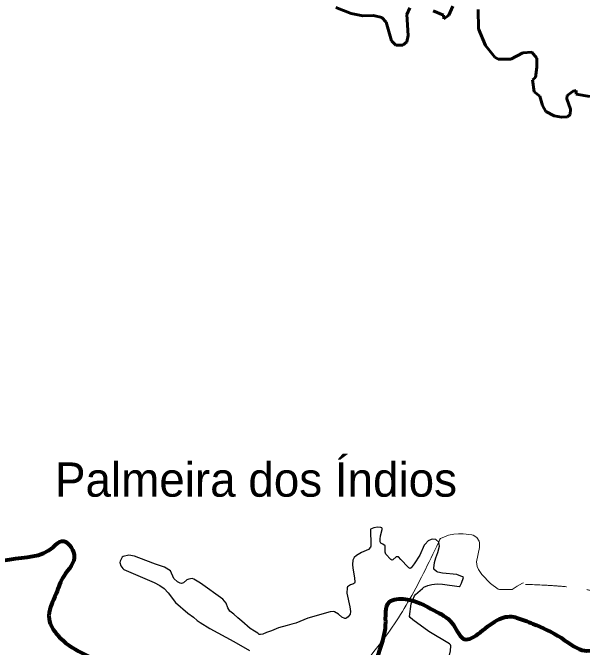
# Model space of a CAD drawing. Extents: x 553962 to 842807, y 8883888 to 9032388.
# Drawn here: x 755078 to 763398, y 8958844 to 8968113 of the extents above; entities that cross this region are included whole.
import ezdxf

# ---------------------------------------------------------------- set-up
doc = ezdxf.new("R2010")
doc.units = 0
doc.header["$LTSCALE"] = 200
doc.linetypes.add('LONG_DASH_SHORT_DASH', pattern=[9.9, 6, -1.2, 1.5, -1.2])
doc.linetypes.add('MEDIUM_DASHED', pattern=[4.5, 3, -1.5])
for name, color, linetype, lineweight in [('14', 7, 'Continuous', 13), ('21', 7, 'Continuous', 25), ('50', 7, 'Continuous', 80), ('7', 7, 'LONG_DASH_SHORT_DASH', 60)]:
    doc.layers.add(name, color=color, linetype=linetype, lineweight=lineweight)
doc.layers.add('41', color=7, linetype='Continuous')

msp = doc.modelspace()

# ---------------------------------------------------------------- linework, layer by layer
at = {"layer": '14'}
msp.add_lwpolyline([(762539, 8959785.5), (762526.5, 8959782.1), (762447.5, 8959737.2), (762371.9, 8959688.1), (762188, 8959687.4), (762169, 8959695.8), (762058.2, 8959775.3), (761932.6, 8959909.4), (761880.9, 8959981.3), (761863.6, 8960025), (761852.7, 8960090.2), (761896.3, 8960301.7), (761898.2, 8960370.1), (761891.8, 8960394.3), (761858.6, 8960446.3), (761803.1, 8960482.1), (761785, 8960487.6), (761657.6, 8960503.3), (761588.8, 8960503.3), (761520, 8960497.3), (761442.8, 8960481.4), (761326.7, 8960433.8), (761317.3, 8960424.7), (761303.1, 8960378.2)], dxfattribs=at)
at = {"layer": '14', "linetype": 'MEDIUM_DASHED'}
msp.add_spline([(762566.7, 8959763.7), (763408.4, 8959695.8), (763753.5, 8959622.6), (764114.2, 8959559.8), (764542.9, 8959669.6), (764741.6, 8959915.3), (764720.7, 8960129.7), (764595.2, 8960323.1), (764490.6, 8960694.3), (764312.9, 8961070.7), (764229.2, 8961536), (764396.5, 8961750.3), (764929.8, 8962053.6), (765541.5, 8962006.5), (766027.7, 8961766), (766283.8, 8961593.5), (766466.8, 8961577.8), (766618.4, 8961776.5), (766670.7, 8962090.2), (766874.6, 8962247), (767287.6, 8962158.1), (767324.2, 8962132)], degree=3, dxfattribs=at)
at = {"layer": '14'}
msp.add_spline([(761326.7, 8960433.8), (760878.8, 8959550), (760374.9, 8958805.9), (759682, 8957166.3), (759809.7, 8957060.9)], degree=3, dxfattribs=at)
at = {"layer": '21'}
for points in [[(760406.9, 8960599.4), (760351.2, 8960587.4), (760306.3, 8960567.9), (760304.1, 8960553.3), (760309.9, 8960343.7), (760307.6, 8960319.4), (760302.3, 8960306.5), (760277, 8960272.3), (760173.9, 8960227.9), (760102, 8960186.9), (760066.3, 8960155.5), (760048.5, 8960114.9), (760043.8, 8960055.7), (760047.2, 8959999.8), (760070.9, 8959859.8), (760077.3, 8959796.6), (760071.9, 8959782.9), (760055.5, 8959771.5), (760010.4, 8959755.9), (759970.5, 8959727.7), (759962.7, 8959712), (759957.3, 8959636.2), (760000.3, 8959433.2), (760011.1, 8959366.6), (760007.5, 8959329.7), (759980.1, 8959288.4), (759957.5, 8959276), (759943.8, 8959263.8), (759943.8, 8959263.8), (759931.4, 8959264.6), (759884.8, 8959286.2), (759838.1, 8959329.8), (759780.4, 8959363), (759763.1, 8959366.1), (759715.1, 8959363.1), (759387.5, 8959268.5), (759215.8, 8959195.5), (759154.3, 8959182.2), (759089.3, 8959164.5)], [(761303.1, 8960378.2), (761256.6, 8960420.7), (761211, 8960424.4), (761189, 8960420), (761148.3, 8960398.4), (761101, 8960352.7), (761089.5, 8960334.7), (761027.1, 8960191.2), (760943.1, 8960062.8), (760896.2, 8960002.8), (760882, 8959997.4), (760865.7, 8960003.5), (760853.2, 8960013.2), (760749.8, 8960127.6), (760712.2, 8960164.5), (760701.2, 8960167.6), (760679.8, 8960164.2), (760632.4, 8960121), (760616.8, 8960117.8), (760603.7, 8960126.1), (760526.3, 8960205.6), (760516.4, 8960233.9), (760520.7, 8960327.1), (760483.2, 8960353), (760453.9, 8960367.2), (760443.7, 8960384.1), (760443.7, 8960422.2), (760450.8, 8960474.1), (760476.4, 8960562.9), (760474.8, 8960577.8), (760467.9, 8960589.4), (760454.3, 8960595.3), (760406.9, 8960599.4)], [(761456.2, 8958896.2), (761158.8, 8959073.4), (760923.1, 8959244.1), (760881.8, 8959278.4), (760874.4, 8959292.7), (760897, 8959480.3), (760948.2, 8959595.3), (760963.9, 8959617.7), (761063.1, 8959703.5), (761082.5, 8959724.5), (761142.1, 8959747.5), (761202.2, 8959763.2), (761279.4, 8959770.2), (761356.4, 8959765.7), (761602.1, 8959732.9), (761613.8, 8959740.5), (761636.1, 8959780.9), (761661.5, 8959862.7), (761646.6, 8959874.6), (761567.3, 8959909.9), (761356.6, 8959929.5), (761288, 8959941.5), (761269.3, 8959950.7), (761230.4, 8959983.8), (761227.4, 8960000.2), (761237.8, 8960082), (761258.1, 8960151), (761288.7, 8960228.4), (761310.4, 8960320.3), (761303.1, 8960378.2)], [(756667.8, 8960142.8), (756646.1, 8960103.2), (756641.9, 8960082.9), (756655.4, 8960034.6), (756685.1, 8959993.4), (756700.1, 8959979.2), (757143.4, 8959788.8), (757225.5, 8959744.8), (757292.5, 8959702.4), (757351, 8959642), (757458.4, 8959500.5), (757638.5, 8959341.8), (757717.9, 8959284.2), (757774.1, 8959233.8), (757815.6, 8959204.4), (757958.2, 8959117.6), (758306, 8958929.9), (758539.4, 8958798.4)], [(757025.3, 8960111), (756856.9, 8960173.6), (756774.4, 8960189), (756690.4, 8960169.5), (756676.8, 8960159.2), (756667.8, 8960142.8)], [(757384.3, 8959963), (757296.5, 8960017), (757165.6, 8960058.9), (757025.3, 8960111)], [(759089.3, 8959164.5), (758959.7, 8959128.9), (758856.5, 8959082.7), (758786.4, 8959061), (758729.8, 8959035.8), (758696.2, 8959030.6), (758679.5, 8959033.6), (758657.5, 8959052.8), (758608.3, 8959079.4), (758549.1, 8959121.3), (758427, 8959226.7), (758365.1, 8959274.5), (758308.6, 8959327.6), (758250.8, 8959371), (758222.4, 8959421.7), (758194.1, 8959488.8), (758147.7, 8959547.5), (757819.2, 8959780.1), (757726.2, 8959841.5), (757701.7, 8959847.4), (757651.1, 8959840.7), (757620.3, 8959829.3), (757571.8, 8959784.6), (757543.6, 8959777.7), (757522.3, 8959779.8), (757486.6, 8959802), (757431.8, 8959850.2), (757384.3, 8959963)], [(761460.2, 8958729), (761471.4, 8958793.2), (761478, 8958868), (761475.3, 8958881.2), (761456.2, 8958896.2)]]:
    msp.add_lwpolyline(points, dxfattribs=at)
at = {"layer": '50'}
msp.add_spline([(752735.4, 8961007.1), (753125.7, 8961433), (753652.6, 8961461.5), (753768.7, 8961499.6), (754313.2, 8960946), (754603.5, 8960344), (754781.7, 8960123.7), (755032.3, 8960128.1), (755669.6, 8960309), (755794.9, 8960396), (755976.1, 8960197.9), (755824.1, 8959885), (755713.4, 8959632.5), (755610.1, 8959257.3), (755735.3, 8959019.7), (756482.5, 8958573.6), (756709.7, 8958415.2), (756866.6, 8958253.3), (757565.7, 8958364.6), (757886.5, 8958367.3), (758144.8, 8958259.2), (758467.7, 8957889.3), (758707.8, 8957633.7), (759071.4, 8957528.2), (759426.6, 8957499.5), (759816.5, 8957684.3), (759993.1, 8957971), (760246.3, 8958322.3), (760442.1, 8958807.6), (760525.1, 8959167.9), (760582.5, 8959508.5), (760813.9, 8959549), (761236.4, 8959380.9), (761493.1, 8959201.4), (761653.6, 8958973.2), (762155.6, 8959242.1), (762397.2, 8959287.5), (762442, 8959276.2), (762675.7, 8959189.1), (763092.3, 8958980.4), (763394.2, 8958804.9), (764003.9, 8958954), (764543.7, 8959114.8), (764731.6, 8959232.9), (764993.8, 8959538), (765199.8, 8959558.7), (765403.2, 8959227.4), (765482.8, 8958501), (765851.9, 8957951.5), (766176.1, 8957642.8), (766506.8, 8957405.5), (766935.2, 8957053.6), (767126.8, 8956635.8), (767350.5, 8956319.3), (767544.5, 8956248.4), (767794.1, 8955737.4), (767973.8, 8955702.6), (768164.1, 8955927.8), (768242.3, 8956068.8), (768402.8, 8956075.3), (768577.9, 8956290.6), (769128.2, 8956941.1), (769527.2, 8957084.8), (769771.3, 8956783.2), (769800.3, 8956267.1), (769880.8, 8956045.8), (769863.5, 8955939.1)], degree=3, dxfattribs=at)
at = {"layer": '7'}
for points in [[(759797.4, 8968186.8), (760020.8, 8968100.7), (760193.3, 8968069.4), (760346.5, 8968073.3), (760468.7, 8968041.8), (760531.4, 8967975.3), (760612.4, 8967703.8), (760676.7, 8967637.3), (760778.2, 8967637.3), (760833.4, 8967688.2), (760853, 8967781.7), (760833.6, 8968087.2), (760876.7, 8968185)], [(761221.6, 8968138.1), (761368.5, 8968077.3), (761376.6, 8968022.9), (761447, 8968077.5), (761506.1, 8968210.7)], [(761875.3, 8968158.2), (761883.2, 8967876.5), (761983, 8967632.3), (762120.3, 8967463.7), (762171.6, 8967432.4), (762355.5, 8967436.4), (762528.1, 8967526.2), (762662.3, 8967534.7), (762735.1, 8967446.8), (762735.2, 8967316.2), (762713.7, 8967168.6), (762672.7, 8967130.8), (762696.2, 8966959), (762775.9, 8966891.5), (762816.7, 8966756.5), (762864.1, 8966670.5)], [(762864.1, 8966670.5), (762988, 8966606.5), (762988, 8966606.5), (763095.2, 8966585), (763183.7, 8966590.9), (763219.9, 8966628.1), (763224.1, 8966703.1), (763170.7, 8966857.1), (763174.8, 8966906), (763262.9, 8966969), (763309.8, 8966977.2), (763310.4, 8966921.6), (763507.9, 8966888.4)], [(762864.1, 8966670.5), (762988, 8966606.5), (762988, 8966606.5), (763095.2, 8966585), (763183.7, 8966590.9), (763219.9, 8966628.1), (763224.1, 8966703.1), (763170.7, 8966857.1), (763174.8, 8966906), (763262.9, 8966969), (763309.8, 8966977.2), (763310.4, 8966921.6), (763507.9, 8966888.4)]]:
    msp.add_lwpolyline(points, dxfattribs=at)

# ---------------------------------------------------------------- texts
at = {"layer": '41'}
msp.add_text('Palmeira dos Índios', height=500, dxfattribs=at).set_placement((755696.3, 8961044.2))

doc.saveas('drawing.dxf')
